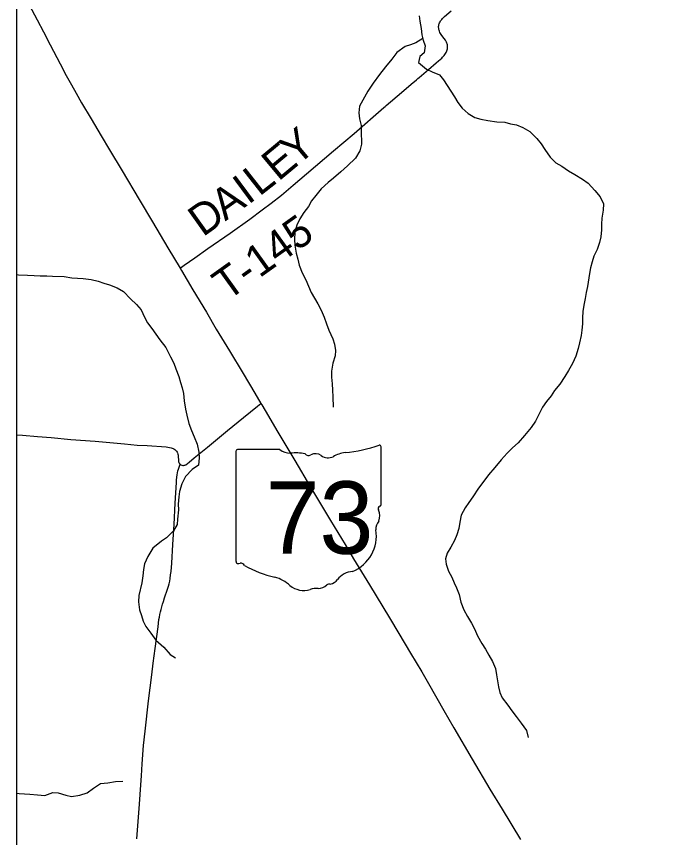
# Model space of a CAD drawing. Extents: x 0 to 34, y 0 to 22.
# Drawn here: x 24.788 to 25.971, y 15.483 to 16.977 of the extents above; entities that cross this region are included whole.
import ezdxf

# ---------------------------------------------------------------- set-up
doc = ezdxf.new("R2010")
doc.units = 0
for name, color, linetype in [('GM_X_Corporation', 7, 'Continuous'), ('GM_X_Minor_River', 7, 'Continuous'), ('GM_X_State_Location', 7, 'Continuous'), ('GM_X_State_Route', 7, 'Continuous'), ('GM_X_State_Shield', 7, 'Continuous'), ('GM_X_Township_Road', 7, 'Continuous'), ('GM_X_Township_Road_Text', 7, 'Continuous')]:
    doc.layers.add(name, color=color, linetype=linetype)

msp = doc.modelspace()

# ---------------------------------------------------------------- linework, layer by layer
at = {"layer": 'GM_X_Corporation'}
for points in [[(31.5875, 16.2767), (31.5875, 21.1059), (24.7875, 21.1059), (24.7875, 14.3059), (28.9316, 14.3059), (29.0116, 14.3654), (30.2271, 15.2782), (30.4064, 15.4161), (30.5426, 15.5161)], [(24.7875, 21.0754), (24.7875, 14.3059), (28.9316, 14.3059), (29.0116, 14.3654), (30.2271, 15.2782), (30.4064, 15.4161), (30.2965, 15.5727), (29.7308, 16.376), (29.4482, 16.7745), (28.3618, 18.3058), (27.7955, 19.0474), (27.3085, 19.7612), (27.122, 19.8586), (26.9873, 19.9283), (26.0175, 20.4289), (25.0178, 20.9472)]]:
    msp.add_lwpolyline(points, close=True, dxfattribs=at)
at = {"layer": 'GM_X_Minor_River'}
for points in [[(25.5198, 16.9777), (25.5212, 16.9678), (25.5233, 16.9545), (25.5243, 16.9431), (25.5272, 16.9332), (25.5305, 16.9229), (25.5289, 16.9103)], [(25.5262, 16.9365), (25.5135, 16.9288), (25.5039, 16.9251), (25.494, 16.9218), (25.4792, 16.9109)], [(25.4792, 16.9109), (25.47, 16.8991), (25.4585, 16.8848), (25.4477, 16.8709), (25.4362, 16.8554), (25.4262, 16.8407), (25.4173, 16.8241), (25.4111, 16.8135), (25.4099, 16.801), (25.4113, 16.7904), (25.4142, 16.7782), (25.4145, 16.7683), (25.4151, 16.744), (25.4119, 16.7323), (25.4042, 16.7187), (25.3897, 16.7048), (25.3774, 16.6939), (25.364, 16.6822), (25.3545, 16.6747), (25.3418, 16.6631), (25.3319, 16.651), (25.3238, 16.6409), (25.3184, 16.6307), (25.31, 16.6201), (25.3027, 16.6084), (25.2972, 16.5971), (25.2937, 16.5842), (25.2932, 16.5709), (25.2935, 16.5607), (25.2964, 16.5458), (25.2993, 16.5352), (25.3015, 16.5242), (25.3071, 16.5101), (25.3134, 16.4971), (25.3186, 16.4857), (25.3234, 16.4746), (25.3294, 16.4643), (25.3354, 16.4536), (25.3414, 16.4422), (25.3469, 16.4292), (25.351, 16.4171), (25.3554, 16.4056), (25.3625, 16.39), (25.3655, 16.3805), (25.3676, 16.3687), (25.3672, 16.3592), (25.3629, 16.3456), (25.3601, 16.3312), (25.3604, 16.3202), (25.3614, 16.308), (25.362, 16.2967), (25.3627, 16.2845), (25.3633, 16.2655)], [(25.5289, 16.9103), (25.5212, 16.904), (25.5185, 16.893), (25.5328, 16.8804), (25.5434, 16.8757), (25.557, 16.8706), (25.5637, 16.8611), (25.5705, 16.8512), (25.5772, 16.8405), (25.5839, 16.8306), (25.5899, 16.8203), (25.5982, 16.8099), (25.6091, 16.8003), (25.6212, 16.7926), (25.6321, 16.7895), (25.6446, 16.7875), (25.6609, 16.7847), (25.6753, 16.7842), (25.6859, 16.7814), (25.6969, 16.7791), (25.7083, 16.7744), (25.7207, 16.7671), (25.7339, 16.7544), (25.7414, 16.7449), (25.7481, 16.7342), (25.7582, 16.7204), (25.7684, 16.7101), (25.779, 16.7039), (25.791, 16.6955), (25.8027, 16.6889), (25.8167, 16.6808), (25.8269, 16.6731), (25.8393, 16.6601), (25.849, 16.6486), (25.855, 16.6357), (25.8541, 16.6243), (25.8521, 16.6095), (25.8512, 16.5989), (25.8511, 16.5883), (25.8499, 16.5757), (25.8479, 16.5651), (25.8432, 16.5527), (25.8374, 16.5402), (25.8343, 16.53), (25.8315, 16.5194), (25.8292, 16.5091), (25.8255, 16.4853), (25.8231, 16.4743), (25.8215, 16.4637), (25.8191, 16.4515), (25.8175, 16.4398), (25.817, 16.428), (25.8166, 16.4174), (25.8153, 16.406), (25.8141, 16.3958), (25.8113, 16.3829), (25.8089, 16.3723), (25.8046, 16.3583), (25.7988, 16.3451), (25.7911, 16.3326), (25.7846, 16.3217), (25.7753, 16.3077), (25.7661, 16.296), (25.7596, 16.2862), (25.7515, 16.2757), (25.7438, 16.2659), (25.7373, 16.2523), (25.7315, 16.2405), (25.7234, 16.2285), (25.7115, 16.2142), (25.7, 16.2006), (25.6897, 16.1916), (25.6797, 16.1822), (25.669, 16.1698), (25.6575, 16.1562), (25.6456, 16.1426), (25.6371, 16.131), (25.6279, 16.1185), (25.6171, 16.1023), (25.6102, 16.0925), (25.6033, 16.0823), (25.596, 16.0691), (25.5936, 16.0566), (25.592, 16.0448), (25.5881, 16.0335), (25.5842, 16.0233), (25.5776, 16.0108), (25.5707, 15.9999), (25.5679, 15.99), (25.569, 15.9801), (25.573, 15.9672), (25.579, 15.9561), (25.5831, 15.9462), (25.5879, 15.9367), (25.5924, 15.9249), (25.5957, 15.9108), (25.6012, 15.8971), (25.6076, 15.8849), (25.615, 15.8727), (25.6203, 15.8624), (25.6258, 15.8494)], [(24.7875, 16.507), (24.791, 16.5064), (24.8077, 16.5059), (24.8198, 16.505), (24.8308, 16.5049), (24.8426, 16.5044), (24.8528, 16.5039), (24.8745, 16.5037), (24.8885, 16.5013), (24.8987, 16.5001), (24.9089, 16.4996), (24.9233, 16.498), (24.9362, 16.4948), (24.9464, 16.4913), (24.957, 16.4882), (24.9706, 16.4828), (24.9823, 16.4762), (24.9951, 16.4628), (25.006, 16.4525), (25.0143, 16.4429), (25.0202, 16.4292), (25.0258, 16.4193), (25.0337, 16.4086), (25.0408, 16.3986), (25.0483, 16.3879), (25.0592, 16.3742), (25.0674, 16.3574), (25.0737, 16.3456), (25.0774, 16.3357), (25.0826, 16.3212), (25.0859, 16.3105), (25.0889, 16.3006), (25.0914, 16.2904), (25.0925, 16.2775), (25.095, 16.2619), (25.0975, 16.2512), (25.1008, 16.236), (25.1056, 16.2234), (25.1105, 16.212), (25.116, 16.1983), (25.1189, 16.1839), (25.12, 16.1732), (25.1183, 16.1603), (25.1073, 16.1525), (25.0946, 16.1397), (25.088, 16.1261), (25.0841, 16.1121), (25.0829, 16.1026), (25.0816, 16.0889), (25.0823, 16.0791), (25.0806, 16.062), (25.0798, 16.0521), (25.0728, 16.0404), (25.0606, 16.028), (25.051, 16.0216), (25.0354, 16.0089), (25.0265, 15.9942), (25.0203, 15.9809), (25.0187, 15.9703), (25.0175, 15.9586), (25.0158, 15.9461), (25.0103, 15.9233), (25.0094, 15.9112), (25.0112, 15.8971), (25.0149, 15.8869), (25.0182, 15.8762), (25.0227, 15.8667), (25.0321, 15.8544), (25.0407, 15.8418), (25.0557, 15.8288), (25.067, 15.8158), (25.0768, 15.8096)], [(25.6258, 15.8494), (25.6337, 15.8357), (25.6404, 15.8254), (25.6464, 15.8147), (25.6531, 15.8029), (25.6583, 15.7899), (25.6601, 15.7785), (25.6619, 15.7679), (25.6641, 15.7569), (25.6663, 15.7466), (25.6707, 15.7367), (25.6808, 15.7233), (25.6883, 15.713), (25.6962, 15.7031), (25.7052, 15.6908), (25.715, 15.6775), (25.7179, 15.6649)], [(24.7875, 15.5633), (24.7926, 15.5628), (24.8116, 15.5615), (24.826, 15.5603), (24.8389, 15.5594), (24.8534, 15.5646), (24.8632, 15.5641), (24.8776, 15.5598), (24.8878, 15.5574), (24.9027, 15.5596), (24.916, 15.564), (24.9274, 15.5723), (24.9404, 15.5809), (24.9537, 15.5819), (24.9674, 15.5848), (24.9807, 15.5851)]]:
    msp.add_lwpolyline(points, dxfattribs=at)
at = {"layer": 'GM_X_State_Route'}
msp.add_lwpolyline([(24.8106, 16.998), (24.8249, 16.9705), (24.8365, 16.9485), (24.8487, 16.9247), (24.8669, 16.8901), (24.8779, 16.8692), (24.8877, 16.8519), (24.8962, 16.8367), (24.9058, 16.8194), (24.9232, 16.79), (24.9413, 16.7595), (24.9565, 16.7339), (24.9798, 16.6956), (25.0109, 16.6433), (25.035, 16.6027), (25.063, 16.5558), (25.0851, 16.5186), (25.0878, 16.5141), (25.1084, 16.4794), (25.1331, 16.4384), (25.1509, 16.4078), (25.175, 16.3679), (25.1995, 16.3268), (25.221, 16.2911), (25.2321, 16.2724), (25.2336, 16.2697), (25.2457, 16.2494), (25.2609, 16.2231), (25.2936, 16.1688), (25.3223, 16.12), (25.3583, 16.0597), (25.3849, 16.0156), (25.4002, 15.99), (25.4295, 15.9423), (25.4658, 15.8822), (25.4829, 15.8541), (25.504, 15.8183), (25.5246, 15.7842), (25.5367, 15.7632), (25.5644, 15.7139), (25.5826, 15.6821), (25.6159, 15.6253), (25.6482, 15.5708), (25.6705, 15.5342), (25.7039, 15.4789)], dxfattribs=at)
at = {"layer": 'GM_X_State_Shield'}
for p, q in [((25.1867, 16.1849), (25.1867, 15.9848)), ((25.2665, 16.1884), (25.1893, 16.1884)), ((25.4504, 16.0886), (25.4504, 16.1933)), ((25.4504, 16.0887), (25.4504, 16.0886))]:
    msp.add_line(p, q, dxfattribs=at)
for centre, radius, start, end in [((25.3565, 16.4612), 0.2796, 275.8445, 288.9065), ((25.4475, 16.1938), 0.00294, 351.8621, 97.738), ((25.1897, 16.1854), 0.00305, 98.1301, 188.1301), ((25.2849, 16.2116), 0.0296, 231.6195, 271.1119), ((25.2947, 16.076), 0.1064, 80.4867, 94.9883), ((25.3189, 16.1864), 0.00855, 219.7921, 297.1024), ((25.3314, 16.1633), 0.0178, 54.4667, 119.1411), ((25.3921, 16.1272), 0.0563, 97.3462, 120.7689), ((25.3544, 16.195), 0.0214, 233.8562, 294.8282), ((25.4497, 16.081), 0.00454, 107.944, 210.337), ((25.4208, 16.0677), 0.0273, 340.033, 23.6496), ((25.4473, 16.0882), 0.00314, 289.6038, 7.7341), ((25.4609, 16.0448), 0.0198, 136.8065, 186.9296), ((25.3721, 16.0315), 0.0699, 292.3089, 8.9858), ((25.1898, 15.9844), 0.00308, 171.9584, 258.3066), ((25.1902, 16.0048), 0.0235, 267.339, 280.6039), ((25.195, 15.9733), 0.00848, 29.7484, 93.2717), ((25.3021, 16.1531), 0.2019, 240.4129, 257.1985), ((25.4016, 15.9286), 0.0383, 94.4031, 142.5768), ((25.2419, 15.8949), 0.0632, 47.1842, 75.836), ((25.3363, 15.9573), 0.0214, 268.777, 315.5493), ((25.3557, 15.9379), 0.00601, 65.7517, 132.6484), ((25.3531, 15.9654), 0.0226, 282.8732, 323.2771), ((25.3102, 15.9723), 0.0401, 230.7004, 286.2918), ((25.3334, 15.9031), 0.0329, 85.6951, 111.2099)]:
    msp.add_arc(centre, radius, start, end, dxfattribs=at)
at = {"layer": 'GM_X_Township_Road'}
for points in [[(25.0851, 16.5186), (25.0926, 16.5238), (25.112, 16.5372), (25.1358, 16.5542), (25.1759, 16.5825), (25.2119, 16.608), (25.2345, 16.6245), (25.2509, 16.6369), (25.2693, 16.6517), (25.2906, 16.6697), (25.3148, 16.6903), (25.3641, 16.732), (25.4014, 16.7639), (25.4557, 16.811), (25.4577, 16.8127), (25.4599, 16.8146), (25.4875, 16.8381), (25.5054, 16.8536), (25.5146, 16.8615), (25.5171, 16.8637), (25.5197, 16.8658), (25.5367, 16.88), (25.5508, 16.8921), (25.5551, 16.8957), (25.5607, 16.9007), (25.5624, 16.9025), (25.5642, 16.9044), (25.5653, 16.9058), (25.5666, 16.9075), (25.5675, 16.9091), (25.5686, 16.9108), (25.5692, 16.912), (25.57, 16.9138), (25.5705, 16.9157), (25.571, 16.9174), (25.5713, 16.9193), (25.5714, 16.9215), (25.5713, 16.9232), (25.571, 16.9251), (25.5706, 16.9268), (25.5701, 16.9282), (25.5694, 16.9298), (25.5688, 16.9311), (25.5675, 16.9333), (25.563, 16.9394), (25.5597, 16.9439), (25.5576, 16.9476), (25.5566, 16.9497), (25.556, 16.9515), (25.5555, 16.9531), (25.5553, 16.955), (25.5551, 16.9566), (25.5551, 16.9584), (25.5554, 16.9603), (25.5557, 16.9619), (25.5561, 16.9633), (25.5567, 16.9647), (25.5577, 16.9668), (25.5588, 16.9684), (25.5597, 16.9698), (25.5608, 16.9711), (25.5621, 16.9726), (25.564, 16.9745), (25.566, 16.9765), (25.5777, 16.9867)], [(25.0853, 16.1617), (25.0867, 16.1607), (25.0884, 16.16), (25.0899, 16.1598), (25.091, 16.1598), (25.0922, 16.1599), (25.0937, 16.1603), (25.0952, 16.161), (25.0984, 16.163), (25.1013, 16.1654), (25.1109, 16.1733), (25.1349, 16.193), (25.1714, 16.223), (25.2006, 16.2471), (25.2258, 16.2673), (25.2321, 16.2724)], [(24.7875, 16.2155), (24.7986, 16.2147), (24.8258, 16.2126), (24.8506, 16.2103), (24.8865, 16.2071), (24.9304, 16.2038), (24.9842, 16.1987), (25.0071, 16.1967), (25.0251, 16.1957), (25.0599, 16.1934), (25.0627, 16.193), (25.0661, 16.1926), (25.0691, 16.1918), (25.0707, 16.1912), (25.0725, 16.1906), (25.0738, 16.1899), (25.0753, 16.1889), (25.0766, 16.1877), (25.0775, 16.1867), (25.0785, 16.1854), (25.0795, 16.1838), (25.0802, 16.1825), (25.081, 16.1804), (25.0813, 16.1785), (25.0817, 16.1767), (25.0822, 16.1686), (25.0823, 16.1669), (25.0828, 16.1652), (25.0835, 16.1639), (25.0843, 16.1627), (25.0853, 16.1617)], [(25.0067, 15.4802), (25.0097, 15.5198), (25.011, 15.5434), (25.0138, 15.5787), (25.0148, 15.5948), (25.0162, 15.6165), (25.0187, 15.6499), (25.0213, 15.6759), (25.0277, 15.7314), (25.0337, 15.7789), (25.0364, 15.7998), (25.04, 15.8263), (25.0449, 15.8663), (25.0467, 15.8793), (25.0475, 15.8837), (25.0484, 15.8884), (25.0495, 15.8933), (25.0504, 15.8975), (25.0518, 15.9026), (25.0531, 15.9071), (25.0547, 15.9118), (25.057, 15.9189), (25.0624, 15.9347), (25.0639, 15.9399), (25.0652, 15.9443), (25.0662, 15.9493), (25.0671, 15.954), (25.0679, 15.9604), (25.0686, 15.9664), (25.0699, 15.9818), (25.0721, 16.0159), (25.0743, 16.0519), (25.0763, 16.091), (25.0783, 16.1288), (25.0787, 16.133), (25.0791, 16.1381), (25.0797, 16.1424), (25.0802, 16.1461), (25.081, 16.1497), (25.0821, 16.1527), (25.0853, 16.1617)]]:
    msp.add_lwpolyline(points, dxfattribs=at)

# ---------------------------------------------------------------- texts
at = {"layer": 'GM_X_State_Location'}
for s in ['s', 'r']:
    msp.add_text(s, height=0.000189, dxfattribs=at).set_placement((25.3156, 16.0716))
msp.add_text('73', height=0.000189, rotation=0, dxfattribs=at).set_placement((25.2679, 16.0578))
at = {"layer": 'GM_X_State_Shield'}
msp.add_text('73', height=0.13184, dxfattribs=at).set_placement((25.2404, 15.9989))
at = {"layer": 'GM_X_Township_Road_Text'}
for s, height, rotation, p in [('Y', 0.0568, 39.902, (25.2965, 16.7027)), ('E', 0.0568, 39.7726, (25.2637, 16.6754)), ('L', 0.0568, 38.1877, (25.229, 16.6481)), ('I', 0.0568, 36.4798, (25.2087, 16.6331)), ('A', 0.0568, 35.4864, (25.1671, 16.6034)), ('D', 0.0568, 35.4017, (25.1263, 16.5744)), ('T-145', 0.05682, 35.5785, (25.1709, 16.458))]:
    msp.add_text(s, height=height, rotation=rotation, dxfattribs=at).set_placement(p)

doc.saveas('drawing.dxf')
